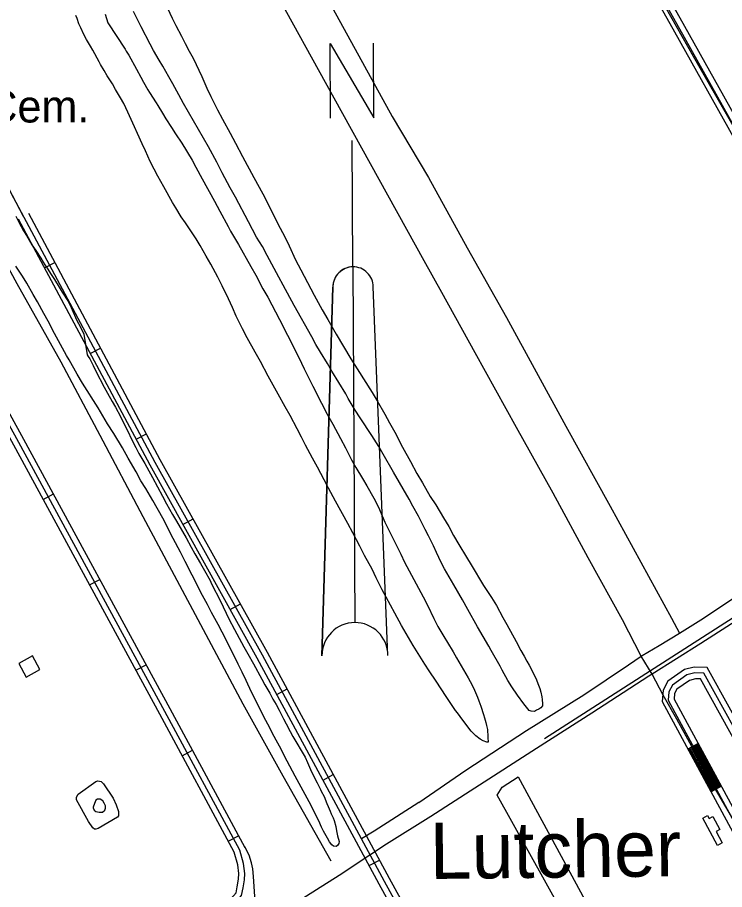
# Model space of a CAD drawing. Extents: x 3445503 to 3483459, y 540493 to 566012.
# Drawn here: x 3477756 to 3479576, y 558823 to 561066 of the extents above; entities that cross this region are included whole.
import ezdxf

# ---------------------------------------------------------------- set-up
doc = ezdxf.new("R2010")
doc.units = 0
for name, color, linetype in [('V-ANNO-SYMB', 7, 'Continuous'), ('V-BLDG-OTLN', 7, 'Continuous'), ('V-DTCH-CNTR', 7, 'Continuous'), ('V-RAIL-TRAK', 7, 'Continuous'), ('V-ROAD-CNTR', 7, 'Continuous'), ('V-SITE-OTLN-IDEN', 7, 'Continuous'), ('V-SITE-VEGE', 7, 'Continuous'), ('V-TOPO-GNAM-IDEN', 7, 'Continuous'), ('V-TOPO-SHOR', 7, 'Continuous')]:
    doc.layers.add(name, color=color, linetype=linetype)

msp = doc.modelspace()

# ---------------------------------------------------------------- linework, layer by layer
at = {"layer": 'V-ANNO-SYMB'}
for p, q in [((3478619.7, 560425), (3478618, 560750)), ((3478619.7, 560425), (3478624.3, 559510)), ((3478619.7, 560425), (3478624.3, 559510)), ((3478539.8, 559424.5), (3478568, 560372.7)), ((3478568, 560372.7), (3478539.8, 559424.5)), ((3478709.8, 559425.4), (3478672, 560373.2))]:
    msp.add_line(p, q, dxfattribs=at)
msp.add_lwpolyline([(3478561.7, 560807.7), (3478560.8, 560999.7), (3478673.7, 560808.3), (3478672.8, 561000.3)], dxfattribs=at)
for centre, radius, start, end in [((3478620, 560373), 52, 90.2884, 180.2917), ((3478620, 560373), 52, 90.295, 180.2917), ((3478620, 560373), 52, 0.2917, 90.295), ((3478624.8, 559425), 85, 90.2917, 180.2917), ((3478624.8, 559425), 85, 90.2917, 180.2917), ((3478624.8, 559425), 85, 0.2917, 90.2917), ((3478624.8, 559425), 85, 0.2917, 90.2917)]:
    msp.add_arc(centre, radius, start, end, dxfattribs=at)
at = {"layer": 'V-BLDG-OTLN'}
for points in [[(3477813.9, 559389.1), (3477794.5, 559424.1), (3477759.5, 559404.8), (3477778.9, 559369.7)], [(3479557.7, 558936.5), (3479520, 559007.2), (3479532.1, 559013.7), (3479536.2, 559006.1), (3479546, 559011.4), (3479564.2, 558977.4), (3479554.7, 558972.3), (3479570.2, 558943.2)]]:
    msp.add_lwpolyline(points, close=True, dxfattribs=at)
at = {"layer": 'V-DTCH-CNTR'}
for points in [[(3477347.3, 563296.3), (3477648.3, 562748.6), (3477978.1, 562160.9), (3478250.2, 561670), (3478345.9, 561493.8), (3478721, 560812), (3478814.6, 560654.7)], [(3479598.8, 560787.8), (3479496.5, 560965.8), (3479394.3, 561147.3), (3479316.5, 561286.9), (3479224.7, 561451.3), (3479120.2, 561638.1), (3479014.5, 561829.6), (3478978, 561898), (3478890.9, 562057.1), (3478808.4, 562201.4)], [(3478803.3, 560440), (3478549.1, 560899.1), (3478314.1, 561325.1), (3478255.4, 561429.6)], [(3478814.6, 560654.7), (3478913.9, 560473.8), (3479015, 560294.6), (3479167.7, 560014.8), (3479282.1, 559809.7), (3479439.4, 559521.6), (3479460.4, 559483)], [(3480241.7, 557854.5), (3480180, 557953), (3480083.7, 558132.1), (3479982.6, 558314.2), (3479878.1, 558498), (3479787.5, 558661.8), (3479703.3, 558810.3), (3479629, 558951.1), (3479544.7, 559096.1), (3479453.6, 559261.7), (3479418, 559322.8), (3479389.5, 559377.1), (3479361.3, 559423.6), (3479313.7, 559517.2), (3479225.5, 559676.3), (3479135.5, 559843.1), (3479040.8, 560011.6), (3478934.5, 560203.7), (3478848.6, 560359.3), (3478803.3, 560440)], [(3478789.1, 559047.4), (3478910.6, 559130), (3479066.8, 559232.4), (3479213.6, 559324.2), (3479329.2, 559401), (3479361.3, 559423.6), (3479364, 559425.5), (3479408.2, 559451), (3479460.4, 559483), (3479515.5, 559516.7), (3479640.5, 559600.5)], [(3478789.1, 559047.4), (3478674.3, 558973.1), (3478641.5, 558954.1)]]:
    msp.add_lwpolyline(points, dxfattribs=at)
at = {"layer": 'V-RAIL-TRAK'}
for points in [[(3481222.4, 560549.9), (3481151, 560502.9), (3481008.4, 560412.8), (3480871.6, 560323.8), (3480740.1, 560241.2), (3480638.7, 560175.5), (3480539.7, 560111.5), (3480402.3, 560023.7), (3480288, 559950.6), (3480206.1, 559898.2), (3480120, 559843.8), (3480105.8, 559834.8), (3479976.1, 559751.7), (3479877.7, 559688.3), (3479802.3, 559640.3), (3479774.5, 559622.6), (3479648.9, 559541.7), (3479515.1, 559456.2), (3479389.5, 559377.1), (3479381.3, 559371.9), (3479235, 559277.1), (3479092.4, 559186.4), (3478933.2, 559084), (3478820.6, 559011.3)], [(3478820.6, 559011.3), (3478706.5, 558939.6), (3478663.5, 558911.4), (3478584.2, 558859.4), (3478409, 558749.1), (3478375.9, 558727.5), (3478238.1, 558637.9), (3478112.8, 558558.6), (3477951, 558454.3), (3477755.8, 558329.7), (3477625.3, 558247), (3477506.5, 558170.3), (3477330.4, 558056.9), (3477104.4, 557913), (3476975.6, 557829.4)]]:
    msp.add_lwpolyline(points, dxfattribs=at)
at = {"layer": 'V-ROAD-CNTR'}
for p, q in [((3477825.7, 560422.4), (3477852.1, 560436.5)), ((3477943.6, 560202), (3477970.1, 560216.1)), ((3478061.6, 559981.5), (3478088, 559995.7)), ((3477822.5, 559826.4), (3477848.8, 559840.7)), ((3478182.2, 559762.3), (3478208.4, 559776.9)), ((3477941.8, 559606.8), (3477968.2, 559621.1)), ((3478303.7, 559543.8), (3478330, 559558.4)), ((3478061.2, 559387.1), (3478087.6, 559401.4)), ((3478424.1, 559324.9), (3478450.4, 559339.2)), ((3478180.2, 559167.3), (3478206.6, 559181.5)), ((3479508.3, 559198.7), (3479482, 559184.4)), ((3478542.8, 559104.9), (3478569.2, 559119.2)), ((3479568, 559088.8), (3479541.6, 559074.5)), ((3478298.9, 558947.3), (3478325.3, 558961.5)), ((3478661.6, 558885), (3478688, 558899.2))]:
    msp.add_line(p, q, dxfattribs=at)
for points in [[(3480645.8, 558901), (3480147.2, 559799.8), (3480075.6, 559938.1), (3479461.1, 561035.9), (3478933.8, 561974.4), (3478408.3, 562922.8), (3477997, 563662.9)], [(3480266.4, 559615.8), (3480160.4, 559806.9), (3480088.8, 559945.2), (3479474.2, 561043.2), (3478993.6, 561898.7)], [(3480232.7, 559614.6), (3480134, 559792.7), (3480062.4, 559931), (3479448, 561028.5), (3478967.5, 561883.9)], [(3477577, 558329.2), (3477740.7, 558416.3), (3477909.7, 558507), (3478314.9, 558787.3), (3478332.6, 558807.8), (3478336.8, 558827.3), (3478340.3, 558847.9), (3478341.3, 558864.9), (3478337.8, 558890), (3478328.2, 558924.6), (3478135.8, 559281.2), (3477759.7, 559973.5), (3477440.7, 560554.4), (3477087.7, 561213.1), (3476869.5, 561623.8), (3476822.3, 561684.2)], [(3477583.2, 558349.5), (3477733.6, 558429.6), (3477901.8, 558519.8), (3478304.8, 558798.5), (3478318.7, 558814.7), (3478322.1, 558830.1), (3478325.3, 558849.6), (3478326.3, 558864.3), (3478323.1, 558887), (3478314.2, 558919), (3478122.6, 559274.1), (3477746.5, 559966.3), (3477427.6, 560547.2), (3477074.4, 561206.1), (3476856.9, 561615.6), (3476831.6, 561648)], [(3477772.1, 560554.8), (3477724.1, 560644.3), (3477593.4, 560883.2)], [(3478342.2, 558930.3), (3478149, 559288.3), (3477772.8, 559980.7), (3477453.9, 560561.5), (3477319.9, 560811.5)], [(3479540.8, 557314.1), (3478700.7, 558844.3), (3478386.6, 559425.8), (3478110.6, 559921.6), (3477739.9, 560614.5)], [(3479527.7, 557306.9), (3478687.5, 558837.1), (3478373.5, 559418.5), (3478097.5, 559914.4), (3477758.5, 560547.8)], [(3479554, 557321.3), (3478713.8, 558851.5), (3478399.8, 559433), (3478123.8, 559928.8), (3477785, 560562)], [(3479112.7, 559212), (3480005.1, 559784), (3481104.2, 560487.1)], [(3480350.3, 557941.9), (3480037.5, 558485.6), (3479775.4, 558955.4), (3479531.8, 559394.7), (3479498.1, 559395.3), (3479473, 559389), (3479430.3, 559359), (3479418.1, 559335.8), (3479415.5, 559306.9), (3479615.1, 558939), (3479784.2, 558636.9), (3479962, 558317.7), (3480148.5, 557987.6), (3480221.5, 557849.2)], [(3480337.3, 557934.4), (3480024.5, 558478.2), (3479762.3, 558948.1), (3479522.8, 559379.8), (3479499.8, 559380.3), (3479479.3, 559375.2), (3479441.9, 559348.8), (3479432.8, 559331.4), (3479430.8, 559310.1), (3479628.3, 558946.2), (3479797.3, 558644.3), (3479975.1, 558325.1), (3480161.7, 557994.8), (3480234.8, 557856.2)], [(3480324.3, 557926.9), (3480011.4, 558470.8), (3479749.2, 558940.8), (3479513.9, 559365), (3479501.5, 559365.3), (3479485.7, 559361.3), (3479453.5, 559338.6), (3479447.4, 559327.1), (3479446.2, 559313.2), (3479641.4, 558953.5), (3479810.4, 558651.6), (3479988.1, 558332.4), (3480174.8, 558002), (3480248.1, 557863.2)], [(3479484.6, 559185.8), (3479544.2, 559075.9)], [(3479487.2, 559187.2), (3479546.9, 559077.3)], [(3479489.9, 559188.6), (3479549.5, 559078.8)], [(3479492.5, 559190.1), (3479552.1, 559080.2)], [(3479495.2, 559191.5), (3479554.8, 559081.6)], [(3479497.8, 559192.9), (3479557.4, 559083.1)], [(3479500.4, 559194.4), (3479560, 559084.5)], [(3479503.1, 559195.8), (3479562.7, 559085.9)], [(3479505.7, 559197.2), (3479565.3, 559087.4)], [(3478392.3, 558724.3), (3478390.1, 558732.6), (3478386.4, 558740.6), (3478382.2, 558746.6), (3478375.5, 558761.6), (3478371.7, 558775.3), (3478368.4, 558795.6), (3478366.9, 558805), (3478363.6, 558856.4), (3478361.8, 558876.3), (3478358.9, 558892), (3478352.2, 558911.3), (3478341.1, 558933.1)]]:
    msp.add_lwpolyline(points, dxfattribs=at)
at = {"layer": 'V-SITE-VEGE'}
for points in [[(3478136.8, 561101.8), (3478154.1, 561064.8), (3478163.4, 561045.6), (3478178.2, 561018.1), (3478187.9, 560999.2), (3478198, 560980), (3478208, 560961.9), (3478230.7, 560914.5), (3478243.6, 560884.8), (3478254.1, 560863), (3478271.3, 560828.6), (3478283.6, 560805.1), (3478303.4, 560769.2), (3478317, 560743.1), (3478335.7, 560708.7), (3478364.9, 560654.7), (3478387.9, 560612.7), (3478399.1, 560591.3), (3478426.1, 560535.8), (3478444.4, 560501.8), (3478455.6, 560478.6), (3478472.1, 560443.1), (3478485.4, 560417), (3478519.9, 560352.5), (3478540.8, 560314.1), (3478555.2, 560289.5), (3478576.5, 560251.4), (3478613.9, 560188), (3478630.5, 560162.3), (3478669.4, 560101.4), (3478682.3, 560080), (3478701.8, 560045.9), (3478714, 560023.5), (3478727.3, 559999.6), (3478747.1, 559961.5), (3478767.6, 559924.2), (3478783.8, 559893.8), (3478798.6, 559869.1), (3478818.7, 559834.3), (3478832.8, 559812.9), (3478852.6, 559779.6), (3478866.3, 559757.1), (3478878.8, 559733.9), (3478892.2, 559710.4), (3478911.6, 559678.1), (3478924.2, 559658.2), (3478955.9, 559605.7), (3478976.1, 559574.1), (3478989, 559554.2), (3479005.6, 559523.4), (3479016, 559505.3), (3479039.8, 559461.4), (3479052, 559438.2), (3479060.3, 559423.7), (3479067.5, 559410.7), (3479073.6, 559400.2), (3479086.2, 559375.9), (3479092.3, 559362.9), (3479095.9, 559353.1), (3479100.9, 559340.1), (3479103.4, 559331), (3479105.9, 559319.1)], [(3478888.7, 559278.1), (3478884.1, 559284.2), (3478859.9, 559319.8), (3478833.6, 559359.3), (3478816.3, 559385.7), (3478804.5, 559403.1), (3478774.6, 559451.3), (3478744.3, 559502.1), (3478727.8, 559534), (3478716.6, 559554.6), (3478705.1, 559574.9), (3478694.7, 559594.5), (3478679.2, 559625.3), (3478668.8, 559647.7), (3478649.7, 559682.5), (3478637.5, 559706.1), (3478619.1, 559740.8), (3478606.2, 559764.8), (3478574.5, 559822.4), (3478556.5, 559855.3), (3478545.3, 559877.4), (3478528.1, 559910.1), (3478515.8, 559932.5), (3478497.5, 559965.9), (3478487.1, 559986.9), (3478475.9, 560008.6), (3478457.9, 560042.3), (3478445.3, 560064.8), (3478427.3, 560097.7), (3478414.7, 560120.6), (3478401.4, 560143.8), (3478381.6, 560181.1), (3478367.9, 560205.4), (3478347.4, 560242.3), (3478335.2, 560265.9), (3478319.4, 560298.5), (3478309.3, 560320.6), (3478299.2, 560343), (3478283.4, 560376), (3478271.5, 560398.8), (3478253.6, 560431.8), (3478242, 560452.1), (3478226.6, 560480), (3478216.1, 560496.7), (3478188.4, 560538.3), (3478177.9, 560553.6), (3478164.2, 560576.4), (3478155.6, 560590.5), (3478132.6, 560631.1), (3478117.5, 560658.3), (3478107.7, 560676), (3478098, 560695.6), (3478085.4, 560723.5), (3478077.2, 560741.2), (3478065, 560768.1), (3478057.4, 560785.4), (3478040.1, 560823.1), (3478030.1, 560844.9), (3478021.4, 560860.1), (3478008.5, 560881.1), (3478000.6, 560895.6), (3477987.2, 560915.9), (3477979, 560930.4), (3477970.3, 560945.2), (3477966.4, 560952.5), (3477950.5, 560982.2), (3477944, 560992.3), (3477933.6, 561010.1), (3477927.1, 561022.4), (3477918.9, 561039.8), (3477914.5, 561050.3), (3477909.5, 561064.1), (3477906.3, 561071.7)], [(3477981.5, 561075.1), (3477989.1, 561053)], [(3479105.9, 559319.1), (3479107, 559311.8), (3479108, 559301), (3479107.3, 559295.9), (3479103.7, 559290.8), (3479098.2, 559287.6), (3479092.1, 559284.7), (3479087, 559281.5), (3479078.3, 559282.2), (3479073.6, 559283.7), (3479059.2, 559300.7), (3479043.7, 559323.6), (3479028.9, 559344.6), (3479018.5, 559360.6), (3479003.4, 559387.7), (3478998.3, 559397.5), (3478975.3, 559438.1), (3478969.2, 559449.3), (3478940, 559499.3), (3478915.2, 559543.9), (3478901.9, 559568.2), (3478879.6, 559606.6), (3478855.1, 559647.9), (3478846.5, 559664.6), (3478834.9, 559689.9), (3478827, 559707), (3478814.4, 559732.7), (3478805.8, 559749), (3478788.6, 559783.8), (3478774.2, 559809.5), (3478764.1, 559827.2), (3478749.3, 559853.7), (3478739.2, 559870.4), (3478724.5, 559896.5), (3478697.5, 559943.2), (3478686.3, 559962.8), (3478668.3, 559991), (3478638.4, 560036.4), (3478625.5, 560056.6), (3478607.8, 560086.7), (3478601.7, 560098), (3478565.7, 560156.3), (3478553.8, 560176.6), (3478536.2, 560205.6), (3478524.6, 560225.5), (3478514.2, 560244.7), (3478468.1, 560325.2), (3478439.7, 560377.4), (3478428.6, 560398.4), (3478411.3, 560431.7), (3478399, 560454.5), (3478386.5, 560477.4), (3478371.7, 560501.3), (3478351.2, 560540.4), (3478317, 560603.8), (3478303.3, 560628.5), (3478283.5, 560666.9), (3478269.5, 560694.4), (3478247.5, 560733.9), (3478183.8, 560845.1), (3478171.6, 560867.2), (3478155.8, 560895.5), (3478145.7, 560913.3), (3478130.2, 560941.2), (3478120.8, 560956.7), (3478106.4, 560981.4), (3478097.8, 560998), (3478074.8, 561041.9), (3478055, 561081.4)], [(3477989.1, 561053), (3478033.4, 560984.8), (3478036.3, 560980.1), (3478042.4, 560969.3), (3478048.1, 560960.2), (3478057.1, 560943.2), (3478062.2, 560933), (3478073.3, 560913.1), (3478080.5, 560899.7), (3478091.7, 560880.1), (3478096, 560873.6), (3478113.3, 560846.8), (3478117.3, 560839.9), (3478129.5, 560820.3), (3478138.1, 560805.5), (3478152.9, 560783.4), (3478163, 560767.4), (3478179.6, 560742.8), (3478205.5, 560699.6), (3478215.6, 560681.5), (3478231.4, 560651.1), (3478263.4, 560593.8), (3478277.1, 560567.8), (3478298.7, 560528.6), (3478304.8, 560516.3), (3478325, 560482.6), (3478357, 560425.7), (3478370, 560403.2), (3478387.9, 560368.8), (3478400.2, 560346.7), (3478430.8, 560289.5), (3478451.6, 560248.9), (3478466, 560220.6), (3478487.2, 560177.2), (3478494.1, 560162.7), (3478516.4, 560118.1), (3478538.7, 560074.3), (3478553.4, 560046), (3478567.8, 560020.3), (3478588, 559983), (3478600.9, 559959.8), (3478616.4, 559928.6), (3478627.2, 559908.7), (3478644.5, 559880.4), (3478655.6, 559861.9), (3478673.6, 559829.7), (3478685.1, 559806.5), (3478702, 559768.1), (3478713.9, 559743.8), (3478742.7, 559685.9), (3478752.8, 559665.2), (3478770.7, 559631.9), (3478782.3, 559609.8), (3478800.6, 559576.1), (3478811.8, 559554.7), (3478828.3, 559520.3), (3478838.4, 559499.6), (3478853.5, 559474.3), (3478863.2, 559458.7), (3478877.3, 559434.8), (3478886.6, 559419.2), (3478916.5, 559368.1), (3478926.2, 559348.9), (3478932.7, 559335.8), (3478939.9, 559318.5), (3478943.5, 559308.3), (3478948.5, 559294.9), (3478955.7, 559273.9), (3478958.5, 559265.2), (3478961.8, 559252.6), (3478963.5, 559244.9), (3478965.7, 559235.2), (3478966, 559232.6), (3478966.7, 559218.2), (3478966.7, 559214.2), (3478967.8, 559202.2), (3478964.5, 559202.3), (3478954.7, 559205.9), (3478946.8, 559209.9), (3478935.6, 559218.6), (3478924.4, 559230.6), (3478902.4, 559258.9), (3478888.7, 559278.1)], [(3477751.8, 560555.5), (3477760, 560539.9), (3477771.6, 560517.8), (3477779.1, 560505.2), (3477793.5, 560482), (3477803.6, 560466.7), (3477816.2, 560447.2), (3477822.3, 560437), (3477827, 560429.8), (3477832.8, 560421.4), (3477842.9, 560405.1), (3477851.1, 560392.4), (3477863.8, 560372.5), (3477871.3, 560360.2), (3477885.7, 560337.3), (3477894.4, 560320), (3477908.4, 560288.4), (3477918.1, 560270), (3477927.4, 560251.5)], [(3478157.1, 559725.9), (3478145.2, 559749.4), (3478133.4, 559772.6), (3478115.4, 559803.8), (3478104.2, 559823.7), (3478086.2, 559854.5), (3478074, 559874.8), (3478061.4, 559898), (3478041.2, 559932.8), (3478026.8, 559959.6), (3478003.8, 559996.6), (3477987.6, 560020.9), (3477963.8, 560062.2), (3477923.5, 560125.6), (3477909.8, 560149.2), (3477889.3, 560185.4), (3477882.8, 560197.3), (3477851.1, 560253.9), (3477834.9, 560285), (3477823.8, 560305.3), (3477807.9, 560334.7), (3477796.8, 560354.2), (3477779.9, 560382.9), (3477768.7, 560401.4), (3477751.8, 560426.4)], [(3477927.4, 560251.5), (3477935.2, 560198.3), (3477938.5, 560194.7), (3477942.4, 560188.1), (3477951.1, 560171.1), (3477958.3, 560156.6), (3477979.1, 560115.7), (3477987.8, 560099.7), (3478000, 560078.3), (3478008.7, 560063.9), (3478021.2, 560040.3), (3478029.5, 560024), (3478040.7, 560000.5), (3478048.9, 559983.4), (3478060.5, 559960.6), (3478068.7, 559945), (3478083.8, 559918.9), (3478089.2, 559909.9), (3478104, 559883.4), (3478129.2, 559834.9), (3478139.6, 559815.3), (3478155.1, 559787.8), (3478165.5, 559770.4), (3478190, 559728), (3478203, 559703.7), (3478212.7, 559686.7), (3478227.5, 559661.7), (3478237.2, 559644.3), (3478251.9, 559618.2), (3478255.9, 559609.5), (3478278.9, 559564.9), (3478300.1, 559519.6), (3478314.5, 559492.1), (3478339, 559447.2), (3478349.1, 559429.4), (3478363.8, 559404), (3478385.4, 559364.6), (3478393.3, 559349.7), (3478405.6, 559328), (3478413.8, 559312.7), (3478421.8, 559299), (3478429.7, 559284.5), (3478440.8, 559262.4), (3478448, 559249.3), (3478458.1, 559229.8), (3478465.3, 559217.1), (3478496.3, 559163.8), (3478502.7, 559149.7), (3478510.3, 559132.3), (3478515, 559122.2), (3478527.2, 559097.5), (3478536.5, 559080.5), (3478538.3, 559076.1), (3478545.2, 559062.4), (3478552.7, 559044.6), (3478555.6, 559036.7), (3478561.3, 559024.7), (3478563.9, 559018.2), (3478568.5, 559008), (3478571.4, 559000.8), (3478575.3, 558985.2), (3478577.5, 558974), (3478580, 558961.7), (3478584.3, 558946.9), (3478583.2, 558941.8), (3478579.9, 558936.7), (3478576.3, 558934.2), (3478569.8, 558934.6), (3478565.1, 558938.2), (3478559.7, 558945.8), (3478553.9, 558955.6), (3478544.2, 558973), (3478538.8, 558983.9), (3478531.6, 558999.8), (3478517.9, 559026.6), (3478511.8, 559039.3), (3478481.2, 559096.2), (3478471.2, 559114.7), (3478457.1, 559140.8), (3478443.5, 559166.5), (3478434.8, 559183.9), (3478426.2, 559199.8), (3478412.9, 559224.8), (3478405, 559241.1), (3478391.3, 559266.1), (3478368.6, 559311.4), (3478358.9, 559331.3), (3478344.9, 559361.1), (3478334.8, 559382.1), (3478324.4, 559402.7), (3478309.3, 559433.1), (3478282.7, 559485), (3478272.6, 559504.9), (3478255.7, 559535.7), (3478245.2, 559556.3), (3478228.3, 559587.1), (3478217.5, 559608.5), (3478206, 559631.7), (3478187.7, 559666.8), (3478175.4, 559691.1), (3478157.1, 559725.9)], [(3479155.1, 558771.8), (3478991.3, 559065.8), (3479003.7, 559086.2), (3479045, 559113.4), (3479277.8, 558684.8)]]:
    msp.add_lwpolyline(points, dxfattribs=at)
at = {"layer": 'V-TOPO-SHOR'}
for points in [[(3478563.7, 558896.6), (3478439.9, 559115.1), (3478337, 559300.4), (3478221.5, 559517.4), (3478079.5, 559781.6), (3477968.9, 559990.9), (3477868.9, 560179.7), (3477755.5, 560381.2), (3477639.3, 560593.3), (3477533.7, 560782.1), (3477474.5, 560888.2)], [(3477938.7, 558998.2), (3477907.8, 559054.2), (3477907.9, 559059.7), (3477908.6, 559062.4), (3477912.7, 559068.6), (3477958.3, 559100.9), (3477963.2, 559103), (3477971.4, 559100.9), (3477977.6, 559095.4), (3478002.4, 559058.7), (3478010.6, 559040.8), (3478016.1, 559024.2), (3478016, 559013.9), (3478016, 559012.5), (3478013.3, 559009), (3477964.2, 558980.2), (3477958, 558978.8), (3477954.6, 558978.8), (3477950.4, 558981.6), (3477938.7, 558998.2)], [(3477957.5, 559053.3), (3477954.7, 559044.4), (3477951.3, 559035.4), (3477951.3, 559033.3), (3477953.3, 559027.1), (3477958.1, 559023.7), (3477966.4, 559022.3), (3477974.7, 559022.2), (3477980.9, 559027.1), (3477983, 559032.6), (3477983, 559038.8), (3477979.6, 559045.7), (3477976.1, 559051.2), (3477969.2, 559055.4), (3477962.4, 559055.4), (3477957.5, 559053.3)]]:
    msp.add_lwpolyline(points, dxfattribs=at)

# ---------------------------------------------------------------- texts
at = {"layer": 'V-SITE-OTLN-IDEN'}
msp.add_text('Cem.', height=83, dxfattribs=at).set_placement((3477676.1, 560796.3))
at = {"layer": 'V-TOPO-GNAM-IDEN'}
msp.add_text('Lutcher', height=145, rotation=0.6418, dxfattribs=at).set_placement((3478818.1, 558850.3))

doc.saveas('drawing.dxf')
